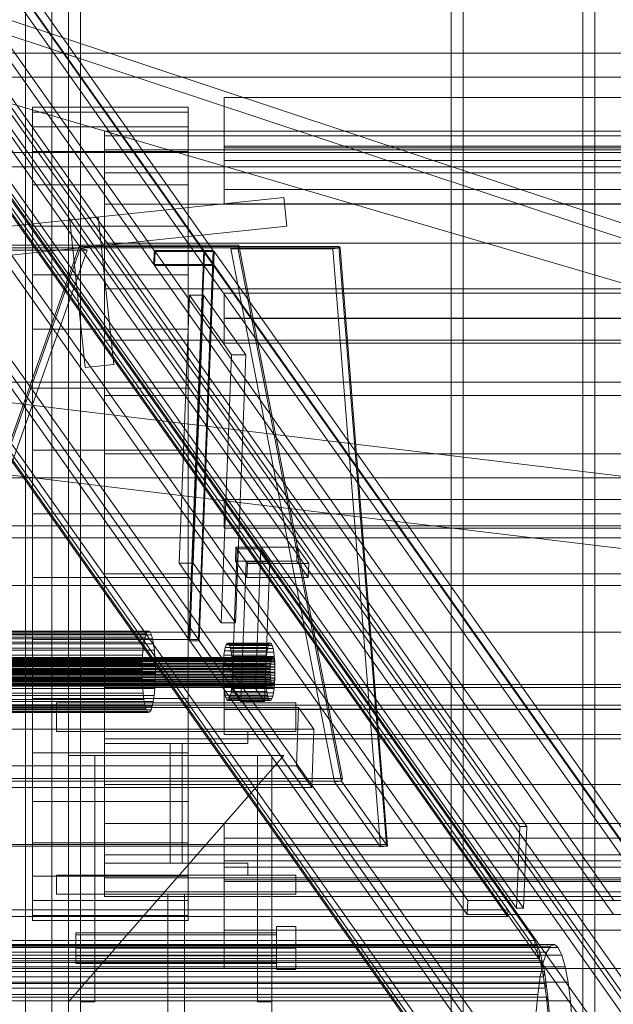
# Model space of a CAD drawing. Header units: millimetres. Extents: x -2233 to 61924, y -68080 to 6847.
# Tile 337 of 656: x 1885 to 2133, y -35775 to -35363. Entities that reach past the tile are written whole.
import ezdxf

# ---------------------------------------------------------------- set-up
doc = ezdxf.new("R2010")
doc.units = ezdxf.units.MM
for name, color, linetype, lineweight in [('COTAS_P', 1, 'Continuous', 0), ('frontal_C04', 7, 'Continuous', 0), ('frontal_C09', 7, 'Continuous', 0), ('frontal_C09-C10', 7, 'Continuous', 0), ('frontal_C10', 7, 'Continuous', 0), ('frontal_secador', 7, 'Continuous', 0), ('frontal_tolva', 7, 'Continuous', 0)]:
    doc.layers.add(name, color=color, linetype=linetype, lineweight=lineweight)
doc.dimstyles.new('R19_100', dxfattribs={"dimtxt": 250, "dimasz": 150, "dimexe": 150, "dimexo": 80, "dimgap": 100, "dimtad": 1, "dimtih": 1, "dimtoh": 1, "dimdsep": 46, "dimcen": 0.09, "dimadec": 0, "dimazin": 0, "dimtfac": 1, "dimtdec": 4, "dimtofl": 0, "dimtmove": 0, "dimatfit": 3, "dimfxl": 1, "dimtolj": 1, "dimtzin": 0, "dimarcsym": 0})

# ---------------------------------------------------------------- blocks, each defined once
blk = doc.blocks.new('DIM_R28_48')
at = {"layer": 'COTAS_P'}
for p, q in [((-1750, -34600), (-1600, -34555)), ((2600, -34600), (2450, -34555)), ((-1750, -35500), (-1750, -34600)), ((-1750, -34600), (2600, -34600)), ((-1750, -34600), (-1600, -34645)), ((2600, -34600), (2450, -34645)), ((2600, -35500), (2600, -34600))]:
    blk.add_line(p, q, dxfattribs=at)
blk.add_text('4350 P', height=250, dxfattribs=at).set_placement((425, -34500))
blk = doc.blocks.new('DIM_R28_50')
at = {"layer": 'COTAS_P'}
for p, q in [((1705.78, -34504.95), (1551.9, -34475.9)), ((-194.22, -34704.95), (1705.78, -34504.95)), ((1705.78, -34504.95), (1561.32, -34565.4)), ((1800, -35400), (1705.78, -34504.95)), ((-194.22, -34704.95), (-49.75, -34644.49)), ((-100, -35600), (-194.22, -34704.95)), ((-194.22, -34704.95), (-40.33, -34734))]:
    blk.add_line(p, q, dxfattribs=at)
blk.add_text('1910.5 P', height=250, rotation=6.009, dxfattribs=at).set_placement((745.32, -34505.49))

msp = doc.modelspace()

# ---------------------------------------------------------------- linework, layer by layer
at = {"layer": 'frontal_C04'}
for p, q in [((2569.479, -35592.073), (1482.065, -35231.605)), ((2567.591, -35597.768), (1480.177, -35237.3)), ((2570.459, -35600.759), (1470.459, -35278.259)), ((1360, -35377.5), (2290, -35377.5)), ((2270, -35377.5), (1580, -35377.5)), ((2290, -35387.5), (1360, -35387.5)), ((1540, -35419), (2600, -35419)), ((1540, -35425), (2600, -35425)), ((1850, -35515), (2600, -35515)), ((1851.787, -35520.107), (2601.787, -35610.107)), ((1848.213, -35549.893), (2598.213, -35639.893)), ((1850, -35555), (2600, -35555)), ((-1750, -35575), (2600, -35575)), ((-1750, -35580), (2600, -35580)), ((1850, -35600), (2600, -35600)), ((1850, -35650), (2600, -35650)), ((1900, -35649), (2000, -35649)), ((1900, -35649), (1900, -35661)), ((2000, -35661), (2000, -35649)), ((1900, -35661), (2000, -35661)), ((1920, -35666), (1920, -35661)), ((1920, -35661), (1980, -35661)), ((1980, -35661), (1980, -35666)), ((1980, -35666), (1920, -35666)), ((1947.5, -35716), (1947.5, -35666)), ((1947.5, -35666), (1952.5, -35666)), ((1952.5, -35666), (1952.5, -35716)), ((1905, -35774), (1995, -35671)), ((1995, -35671), (1905, -35671)), ((1905, -35671), (1905, -35774)), ((1910, -35774), (1910, -35671)), ((1910, -35671), (1916, -35671)), ((1916, -35774), (1916, -35671)), ((1984, -35774), (1984, -35671)), ((1984, -35671), (1990, -35671)), ((1990, -35774), (1990, -35671)), ((1920, -35721), (1920, -35716)), ((1920, -35716), (1980, -35716)), ((1952.5, -35716), (1947.5, -35716)), ((1980, -35716), (1980, -35721)), ((1900, -35721), (2000, -35721)), ((1900, -35721), (1900, -35729)), ((1980, -35721), (1920, -35721)), ((2000, -35729), (2000, -35721)), ((1900, -35729), (2000, -35729)), ((1910, -35729), (1990, -35729)), ((1910, -35729), (1910, -35975)), ((1946.5, -35729), (1953.5, -35729)), ((1946.5, -35729), (1946.5, -35975)), ((1953.5, -35975), (1953.5, -35729)), ((1990, -35975), (1990, -35729)), ((1908, -35745.957), (1908, -35745.1)), ((1908, -35745.1), (1992, -35745.1)), ((1992, -35751.5), (1992, -35742.493)), ((1992, -35742.493), (2000, -35742.493)), ((1992, -35745.957), (1992, -35745.1)), ((2000, -35751.5), (2000, -35742.493)), ((1908, -35748.3), (1908, -35745.957)), ((1908, -35745.957), (1992, -35745.957)), ((1908, -35751.5), (1908, -35748.3)), ((1908, -35748.3), (1992, -35748.3)), ((1992, -35748.3), (1992, -35745.957)), ((1992, -35751.5), (1992, -35748.3)), ((1908, -35754.7), (1908, -35751.5)), ((1992, -35751.5), (1908, -35751.5)), ((1992, -35751.5), (1992, -35754.7)), ((1992, -35760.507), (1992, -35751.5)), ((2000, -35751.5), (1992, -35751.5)), ((2000, -35751.5), (2000, -35760.507)), ((1908, -35754.7), (1908, -35757.043)), ((1908, -35754.7), (1992, -35754.7)), ((1908, -35757.043), (1908, -35757.9)), ((1908, -35757.043), (1992, -35757.043)), ((1908, -35757.9), (1992, -35757.9)), ((1992, -35754.7), (1992, -35757.043)), ((1992, -35757.043), (1992, -35757.9)), ((1992, -35760.507), (2000, -35760.507)), ((1916, -35774), (1910, -35774)), ((1990, -35774), (1984, -35774))]:
    msp.add_line(p, q, dxfattribs=at)
at = {"layer": 'frontal_C09'}
for p, q in [((1617.116, -35477.571), (1995.028, -35437.791)), ((1996.284, -35449.725), (1995.028, -35437.791)), ((1905.522, -35447.213), (1917.456, -35445.957)), ((1905.522, -35447.213), (1912.013, -35508.872)), ((1923.947, -35507.616), (1917.456, -35445.957)), ((1618.372, -35489.505), (1996.284, -35449.725)), ((1912.013, -35508.872), (1923.947, -35507.616))]:
    msp.add_line(p, q, dxfattribs=at)
at = {"layer": 'frontal_C09-C10'}
for p, q in [((1976.211, -35457.728), (1867.707, -35457.728)), ((1976.211, -35457.728), (1975.753, -35458.841)), ((2019.598, -35680.609), (1976.211, -35457.728)), ((1820.867, -35708.255), (1909.511, -35458.206)), ((1821.349, -35708.889), (1909.993, -35458.841)), ((1912.775, -35459.864), (1824.131, -35709.912)), ((1867.249, -35458.841), (1975.753, -35458.841)), ((1909.993, -35458.841), (1867.249, -35458.841)), ((1870.031, -35459.864), (1912.775, -35459.864)), ((1909.511, -35458.206), (2018.014, -35458.206)), ((1909.511, -35458.206), (1909.993, -35458.841)), ((1909.993, -35458.841), (1912.775, -35459.864)), ((2018.497, -35458.841), (1909.993, -35458.841)), ((1975.753, -35458.841), (1972.814, -35459.188)), ((2015.557, -35459.188), (1972.814, -35459.188)), ((1972.814, -35459.188), (2016.2, -35682.069)), ((2019.14, -35681.722), (1975.753, -35458.841)), ((1975.753, -35458.841), (2018.497, -35458.841)), ((2015.557, -35459.188), (2018.497, -35458.841)), ((2035.416, -35709.236), (2015.557, -35459.188)), ((2018.014, -35458.206), (2037.873, -35708.255)), ((2018.497, -35458.841), (2018.014, -35458.206)), ((2018.497, -35458.841), (2038.355, -35708.889)), ((2019.14, -35681.722), (1802.133, -35681.722)), ((1802.591, -35680.609), (2019.598, -35680.609)), ((2019.14, -35681.722), (2016.2, -35682.069)), ((2016.2, -35682.069), (2035.416, -35709.236)), ((2019.14, -35681.722), (2019.598, -35680.609)), ((2038.355, -35708.889), (2019.14, -35681.722)), ((2037.873, -35708.255), (1820.867, -35708.255)), ((2038.355, -35708.889), (2037.873, -35708.255)), ((1821.349, -35708.889), (2038.355, -35708.889)), ((2038.355, -35708.889), (2035.416, -35709.236))]:
    msp.add_line(p, q, dxfattribs=at)
at = {"layer": 'frontal_C10'}
for p, q in [((662.815, -33677.868), (2093.599, -35700.701)), ((2096.558, -35700.701), (665.774, -33677.868)), ((2099.932, -35748.376), (649.932, -33698.376)), ((649.82, -33701.298), (2099.82, -35751.298)), ((2092.297, -35734.793), (661.512, -33711.96)), ((664.471, -33711.96), (2095.256, -35734.793)), ((660.918, -33720.068), (2088.499, -35738.373)), ((2088.611, -35735.451), (661.029, -33717.146)), ((653.885, -33726.859), (2071.859, -35731.581)), ((2153.729, -35731.581), (735.755, -33726.859)), ((2071.635, -35737.425), (653.661, -33732.704)), ((735.532, -33732.704), (2153.506, -35737.425)), ((685.549, -33747.789), (2157.967, -35829.484)), ((2182.627, -35829.484), (710.208, -33747.789)), ((2157.744, -35835.328), (685.325, -33753.633)), ((709.985, -33753.633), (2182.403, -35835.328)), ((705.928, -33756.555), (2178.346, -35838.25)), ((2182.292, -35838.25), (709.873, -33756.555)), ((2096.098, -35848.702), (646.098, -33798.702)), ((645.987, -33801.624), (2095.987, -35851.624)), ((681.827, -33845.193), (2154.245, -35926.888)), ((2178.905, -35926.888), (706.487, -33845.193)), ((2154.022, -35932.732), (681.603, -33851.037)), ((2174.736, -35932.732), (702.318, -33851.037)), ((706.263, -33851.037), (2178.682, -35932.732)), ((1749.022, -35188.694), (1940.858, -35459.911)), ((1769.736, -35188.694), (1961.573, -35459.911)), ((1965.518, -35459.911), (1773.682, -35188.694)), ((1940.635, -35465.756), (1748.799, -35194.538)), ((1773.458, -35194.538), (1965.295, -35465.756)), ((1955.357, -35622.575), (1763.521, -35351.358)), ((1767.466, -35351.358), (1959.303, -35622.575)), ((1940.635, -35465.756), (1940.858, -35459.911)), ((1940.858, -35459.911), (1965.518, -35459.911)), ((1940.955, -35466.208), (1941.179, -35460.364)), ((1965.838, -35460.364), (1941.179, -35460.364)), ((1941.179, -35460.364), (2133.015, -35731.581)), ((1955.357, -35622.575), (1961.573, -35459.911)), ((1955.677, -35623.028), (1961.893, -35460.364)), ((1965.518, -35459.911), (1959.303, -35622.575)), ((1959.623, -35623.028), (1965.838, -35460.364)), ((1961.573, -35459.911), (1965.518, -35459.911)), ((1965.838, -35460.364), (1961.893, -35460.364)), ((1961.893, -35460.364), (2153.729, -35731.581)), ((1965.518, -35459.911), (1965.295, -35465.756)), ((1965.615, -35466.208), (1965.838, -35460.364)), ((2157.675, -35731.581), (1965.838, -35460.364)), ((1965.295, -35465.756), (1940.635, -35465.756)), ((2132.792, -35737.425), (1940.955, -35466.208)), ((1940.955, -35466.208), (1965.615, -35466.208)), ((1965.615, -35466.208), (2157.452, -35737.425)), ((1951.24, -35590.643), (1955.52, -35478.629)), ((1961.438, -35478.629), (1955.52, -35478.629)), ((1955.52, -35478.629), (1973.134, -35503.532)), ((1957.158, -35590.643), (1961.438, -35478.629)), ((1979.053, -35503.532), (1961.438, -35478.629)), ((1968.854, -35615.546), (1973.134, -35503.532)), ((1973.134, -35503.532), (1979.053, -35503.532)), ((1979.053, -35503.532), (1974.773, -35615.546)), ((1973.232, -35643.039), (1975.465, -35584.597)), ((1974.762, -35589.762), (1974.985, -35583.918)), ((2000.631, -35583.918), (1974.985, -35583.918)), ((1974.985, -35583.918), (1979.789, -35590.71)), ((1985.329, -35584.597), (1975.465, -35584.597)), ((1975.465, -35584.597), (1979.308, -35590.03)), ((1983.096, -35643.039), (1985.329, -35584.597)), ((1989.172, -35590.03), (1985.329, -35584.597)), ((2000.408, -35589.762), (2000.631, -35583.918)), ((2005.435, -35590.71), (2000.631, -35583.918)), ((1968.854, -35615.546), (1951.24, -35590.643)), ((1951.24, -35590.643), (1957.158, -35590.643)), ((1957.158, -35590.643), (1974.773, -35615.546)), ((1979.565, -35596.554), (1974.762, -35589.762)), ((1974.762, -35589.762), (2000.408, -35589.762)), ((1977.075, -35648.473), (1979.308, -35590.03)), ((1979.308, -35590.03), (1989.172, -35590.03)), ((1979.565, -35596.554), (1979.789, -35590.71)), ((1979.789, -35590.71), (2005.435, -35590.71)), ((1989.172, -35590.03), (1986.939, -35648.473)), ((2000.408, -35589.762), (2005.212, -35596.554)), ((2005.435, -35590.71), (2005.212, -35596.554)), ((2005.212, -35596.554), (1979.565, -35596.554)), ((1974.773, -35615.546), (1968.854, -35615.546)), ((1937.059, -35621.585), (1626.344, -35621.585)), ((1937.55, -35620.109), (1626.836, -35620.109)), ((1938.079, -35619.245), (1627.365, -35619.245)), ((1938.626, -35619.024), (1627.911, -35619.024)), ((1939.169, -35619.457), (1628.455, -35619.457)), ((1939.688, -35620.526), (1628.974, -35620.526)), ((1940.162, -35622.19), (1629.448, -35622.19)), ((1937.059, -35621.585), (1936.624, -35623.616)), ((1937.55, -35620.109), (1937.059, -35621.585)), ((1938.079, -35619.245), (1937.55, -35620.109)), ((1938.626, -35619.024), (1938.079, -35619.245)), ((1939.169, -35619.457), (1938.626, -35619.024)), ((1939.688, -35620.526), (1939.169, -35619.457)), ((1940.162, -35622.19), (1939.688, -35620.526)), ((1940.575, -35624.386), (1940.162, -35622.19)), ((1936.263, -35626.123), (1625.549, -35626.123)), ((1936.624, -35623.616), (1625.91, -35623.616)), ((1940.575, -35624.386), (1629.86, -35624.386)), ((1936.263, -35626.123), (1935.99, -35629.01)), ((1936.624, -35623.616), (1936.263, -35626.123)), ((1940.908, -35627.028), (1940.575, -35624.386)), ((1959.303, -35622.575), (1955.357, -35622.575)), ((2147.514, -35894.245), (1955.677, -35623.028)), ((1955.677, -35623.028), (1959.623, -35623.028)), ((1959.623, -35623.028), (2151.459, -35894.245)), ((1970.231, -35627.263), (1970.537, -35625.83)), ((1970.537, -35625.83), (1970.884, -35624.788)), ((1988.292, -35625.83), (1970.537, -35625.83)), ((1970.884, -35624.788), (1971.258, -35624.177)), ((1988.639, -35624.788), (1970.884, -35624.788)), ((1971.258, -35624.177), (1971.643, -35624.022)), ((1989.013, -35624.177), (1971.258, -35624.177)), ((1971.643, -35624.022), (1972.027, -35624.327)), ((1989.399, -35624.022), (1971.643, -35624.022)), ((1972.027, -35624.327), (1972.393, -35625.082)), ((1989.782, -35624.327), (1972.027, -35624.327)), ((1972.393, -35625.082), (1972.728, -35626.256)), ((1990.148, -35625.082), (1972.393, -35625.082)), ((1972.728, -35626.256), (1973.019, -35627.806)), ((1990.483, -35626.256), (1972.728, -35626.256)), ((1988.292, -35625.83), (1987.986, -35627.263)), ((1988.639, -35624.788), (1988.292, -35625.83)), ((1989.013, -35624.177), (1988.639, -35624.788)), ((1989.399, -35624.022), (1989.013, -35624.177)), ((1989.782, -35624.327), (1989.399, -35624.022)), ((1990.148, -35625.082), (1989.782, -35624.327)), ((1990.483, -35626.256), (1990.148, -35625.082)), ((1990.774, -35627.806), (1990.483, -35626.256)), ((1989.974, -35630.402), (1575.688, -35630.402)), ((1990.16, -35630.096), (1575.875, -35630.096)), ((1990.353, -35630.019), (1576.068, -35630.019)), ((1990.545, -35630.171), (1576.26, -35630.171)), ((1990.728, -35630.549), (1576.443, -35630.549)), ((1935.99, -35629.01), (1625.276, -35629.01)), ((1940.908, -35627.028), (1630.194, -35627.028)), ((1941.151, -35630.016), (1630.437, -35630.016)), ((1935.99, -35629.01), (1935.814, -35632.167)), ((1941.151, -35630.016), (1940.908, -35627.028)), ((1941.293, -35633.235), (1941.151, -35630.016)), ((1969.783, -35631.071), (1969.976, -35629.033)), ((1969.976, -35629.033), (1970.231, -35627.263)), ((1987.731, -35629.033), (1969.976, -35629.033)), ((1987.986, -35627.263), (1970.231, -35627.263)), ((1973.019, -35627.806), (1973.255, -35629.672)), ((1990.774, -35627.806), (1973.019, -35627.806)), ((1973.255, -35629.672), (1973.426, -35631.781)), ((1991.01, -35629.672), (1973.255, -35629.672)), ((1987.731, -35629.033), (1987.538, -35631.071)), ((1987.986, -35627.263), (1987.731, -35629.033)), ((1989.974, -35630.402), (1989.8, -35630.923)), ((1990.16, -35630.096), (1989.974, -35630.402)), ((1990.353, -35630.019), (1990.16, -35630.096)), ((1990.545, -35630.171), (1990.353, -35630.019)), ((1990.728, -35630.549), (1990.545, -35630.171)), ((1990.896, -35631.136), (1990.728, -35630.549)), ((1991.01, -35629.672), (1990.774, -35627.806)), ((1991.181, -35631.781), (1991.01, -35629.672)), ((1575.076, -35634.657), (1989.361, -35634.657)), ((1989.423, -35633.543), (1575.138, -35633.543)), ((1989.52, -35632.524), (1575.234, -35632.524)), ((1989.647, -35631.639), (1575.362, -35631.639)), ((1989.8, -35630.923), (1575.515, -35630.923)), ((1990.896, -35631.136), (1576.61, -35631.136)), ((1991.041, -35631.911), (1576.756, -35631.911)), ((1991.159, -35632.844), (1576.874, -35632.844)), ((1991.245, -35633.898), (1576.959, -35633.898)), ((1625.1, -35632.167), (1935.814, -35632.167)), ((1941.293, -35633.235), (1630.579, -35633.235)), ((1935.814, -35632.167), (1935.743, -35635.471)), ((1941.329, -35636.56), (1941.293, -35633.235)), ((1969.608, -35635.631), (1969.659, -35633.299)), ((1969.659, -35633.299), (1969.783, -35631.071)), ((1969.659, -35633.299), (1987.414, -35633.299)), ((1987.538, -35631.071), (1969.783, -35631.071)), ((1973.426, -35631.781), (1973.526, -35634.052)), ((1991.181, -35631.781), (1973.426, -35631.781)), ((1973.526, -35634.052), (1973.552, -35636.4)), ((1991.282, -35634.052), (1973.526, -35634.052)), ((1987.414, -35633.299), (1987.364, -35635.631)), ((1987.538, -35631.071), (1987.414, -35633.299)), ((1989.361, -35634.657), (1989.336, -35635.823)), ((1989.423, -35633.543), (1989.361, -35634.657)), ((1989.52, -35632.524), (1989.423, -35633.543)), ((1989.647, -35631.639), (1989.52, -35632.524)), ((1989.8, -35630.923), (1989.647, -35631.639)), ((1991.041, -35631.911), (1990.896, -35631.136)), ((1991.159, -35632.844), (1991.041, -35631.911)), ((1991.245, -35633.898), (1991.159, -35632.844)), ((1991.282, -35634.052), (1991.181, -35631.781)), ((1991.295, -35635.034), (1991.245, -35633.898)), ((1991.307, -35636.4), (1991.282, -35634.052)), ((1989.336, -35635.823), (1575.05, -35635.823)), ((1989.349, -35636.997), (1575.063, -35636.997)), ((1989.399, -35638.133), (1575.113, -35638.133)), ((1991.221, -35638.488), (1576.935, -35638.488)), ((1991.283, -35637.374), (1576.997, -35637.374)), ((1991.295, -35635.034), (1577.009, -35635.034)), ((1991.308, -35636.208), (1577.022, -35636.208)), ((1935.743, -35635.471), (1625.029, -35635.471)), ((1935.779, -35638.797), (1625.065, -35638.797)), ((1941.329, -35636.56), (1630.615, -35636.56)), ((1935.743, -35635.471), (1935.779, -35638.797)), ((1935.779, -35638.797), (1935.921, -35642.015)), ((1941.258, -35639.864), (1941.329, -35636.56)), ((1969.634, -35637.979), (1969.608, -35635.631)), ((1987.364, -35635.631), (1969.608, -35635.631)), ((1969.734, -35640.25), (1969.634, -35637.979)), ((1987.389, -35637.979), (1969.634, -35637.979)), ((1973.502, -35638.732), (1973.378, -35640.96)), ((1973.552, -35636.4), (1973.502, -35638.732)), ((1991.257, -35638.732), (1973.502, -35638.732)), ((1991.307, -35636.4), (1973.552, -35636.4)), ((1987.364, -35635.631), (1987.389, -35637.979)), ((1987.389, -35637.979), (1987.49, -35640.25)), ((1989.336, -35635.823), (1989.349, -35636.997)), ((1989.349, -35636.997), (1989.399, -35638.133)), ((1989.399, -35638.133), (1989.484, -35639.188)), ((1991.124, -35639.507), (1991.221, -35638.488)), ((1991.133, -35640.96), (1991.257, -35638.732)), ((1991.221, -35638.488), (1991.283, -35637.374)), ((1991.257, -35638.732), (1991.307, -35636.4)), ((1991.283, -35637.374), (1991.308, -35636.208)), ((1991.308, -35636.208), (1991.295, -35635.034)), ((1989.484, -35639.188), (1575.199, -35639.188)), ((1989.602, -35640.12), (1575.317, -35640.12)), ((1989.748, -35640.895), (1575.462, -35640.895)), ((1989.915, -35641.482), (1575.63, -35641.482)), ((1990.098, -35641.86), (1575.813, -35641.86)), ((1990.29, -35642.012), (1576.005, -35642.012)), ((1990.483, -35641.935), (1576.198, -35641.935)), ((1990.67, -35641.63), (1576.384, -35641.63)), ((1990.843, -35641.109), (1576.558, -35641.109)), ((1990.997, -35640.392), (1576.711, -35640.392)), ((1991.124, -35639.507), (1576.838, -35639.507)), ((1935.921, -35642.015), (1625.207, -35642.015)), ((1941.258, -35639.864), (1630.544, -35639.864)), ((1935.921, -35642.015), (1936.164, -35645.003)), ((1941.083, -35643.021), (1941.258, -35639.864)), ((1969.906, -35642.36), (1969.734, -35640.25)), ((1987.49, -35640.25), (1969.734, -35640.25)), ((1970.141, -35644.225), (1969.906, -35642.36)), ((1987.661, -35642.36), (1969.906, -35642.36)), ((1973.378, -35640.96), (1973.185, -35642.998)), ((1991.133, -35640.96), (1973.378, -35640.96)), ((1987.49, -35640.25), (1987.661, -35642.36)), ((1987.661, -35642.36), (1987.896, -35644.225)), ((1989.484, -35639.188), (1989.602, -35640.12)), ((1989.602, -35640.12), (1989.748, -35640.895)), ((1989.748, -35640.895), (1989.915, -35641.482)), ((1989.915, -35641.482), (1990.098, -35641.86)), ((1990.098, -35641.86), (1990.29, -35642.012)), ((1990.29, -35642.012), (1990.483, -35641.935)), ((1990.483, -35641.935), (1990.67, -35641.63)), ((1990.67, -35641.63), (1990.843, -35641.109)), ((1990.843, -35641.109), (1990.997, -35640.392)), ((1990.94, -35642.998), (1991.133, -35640.96)), ((1990.997, -35640.392), (1991.124, -35639.507)), ((1936.164, -35645.003), (1625.45, -35645.003)), ((1940.809, -35645.908), (1630.095, -35645.908)), ((1941.083, -35643.021), (1630.368, -35643.021)), ((1936.164, -35645.003), (1936.498, -35647.645)), ((1940.448, -35648.415), (1940.809, -35645.908)), ((1940.809, -35645.908), (1941.083, -35643.021)), ((1970.432, -35645.775), (1970.141, -35644.225)), ((1987.896, -35644.225), (1970.141, -35644.225)), ((1970.767, -35646.949), (1970.432, -35645.775)), ((1988.187, -35645.775), (1970.432, -35645.775)), ((1971.134, -35647.704), (1970.767, -35646.949)), ((1988.522, -35646.949), (1970.767, -35646.949)), ((1972.623, -35646.202), (1972.276, -35647.243)), ((1972.93, -35644.768), (1972.623, -35646.202)), ((1990.378, -35646.202), (1972.623, -35646.202)), ((1973.185, -35642.998), (1972.93, -35644.768)), ((1990.685, -35644.768), (1972.93, -35644.768)), ((1990.94, -35642.998), (1973.185, -35642.998)), ((1977.075, -35648.473), (1973.232, -35643.039)), ((1973.232, -35643.039), (1983.096, -35643.039)), ((1983.096, -35643.039), (1986.939, -35648.473)), ((1987.896, -35644.225), (1988.187, -35645.775)), ((1988.187, -35645.775), (1988.522, -35646.949)), ((1988.522, -35646.949), (1988.889, -35647.704)), ((1990.032, -35647.243), (1990.378, -35646.202)), ((1990.378, -35646.202), (1990.685, -35644.768)), ((1990.685, -35644.768), (1990.94, -35642.998)), ((2001.171, -35650.968), (1557.293, -35650.968)), ((1936.498, -35647.645), (1625.784, -35647.645)), ((1936.91, -35649.841), (1626.196, -35649.841)), ((1940.014, -35650.446), (1629.299, -35650.446)), ((1940.448, -35648.415), (1629.734, -35648.415)), ((1936.498, -35647.645), (1936.91, -35649.841)), ((1936.91, -35649.841), (1937.384, -35651.505)), ((1939.522, -35651.922), (1940.014, -35650.446)), ((1940.014, -35650.446), (1940.448, -35648.415)), ((1971.517, -35648.009), (1971.134, -35647.704)), ((1988.889, -35647.704), (1971.134, -35647.704)), ((1971.903, -35647.854), (1971.517, -35648.009)), ((1989.272, -35648.009), (1971.517, -35648.009)), ((1972.276, -35647.243), (1971.903, -35647.854)), ((1989.658, -35647.854), (1971.903, -35647.854)), ((1990.032, -35647.243), (1972.276, -35647.243)), ((1986.939, -35648.473), (1977.075, -35648.473)), ((1988.889, -35647.704), (1989.272, -35648.009)), ((1989.272, -35648.009), (1989.658, -35647.854)), ((1989.658, -35647.854), (1990.032, -35647.243)), ((2000.24, -35675.319), (2001.171, -35650.968)), ((2007.576, -35660.024), (2001.171, -35650.968)), ((1937.384, -35651.505), (1626.67, -35651.505)), ((1937.903, -35652.574), (1627.189, -35652.574)), ((1938.447, -35653.007), (1627.733, -35653.007)), ((1938.993, -35652.787), (1628.279, -35652.787)), ((1939.522, -35651.922), (1628.808, -35651.922)), ((1937.384, -35651.505), (1937.903, -35652.574)), ((1937.903, -35652.574), (1938.447, -35653.007)), ((1938.447, -35653.007), (1938.993, -35652.787)), ((1938.993, -35652.787), (1939.522, -35651.922)), ((1563.699, -35660.024), (2007.576, -35660.024)), ((2007.576, -35660.024), (2006.645, -35684.375)), ((1556.363, -35675.319), (2000.24, -35675.319)), ((2000.24, -35675.319), (2006.645, -35684.375)), ((2006.645, -35684.375), (1562.768, -35684.375)), ((2092.297, -35734.793), (2093.599, -35700.701)), ((2093.599, -35700.701), (2096.558, -35700.701)), ((2096.558, -35700.701), (2095.256, -35734.793)), ((2071.635, -35737.425), (2071.859, -35731.581)), ((2071.859, -35731.581), (2153.729, -35731.581)), ((1792.693, -35735.451), (2088.611, -35735.451)), ((2153.506, -35737.425), (2071.635, -35737.425)), ((2088.611, -35735.451), (2088.499, -35738.373)), ((2095.256, -35734.793), (2092.297, -35734.793)), ((2088.499, -35738.373), (1792.581, -35738.373)), ((1804.013, -35748.376), (2099.932, -35748.376)), ((2099.932, -35748.376), (2099.82, -35751.298)), ((2101.023, -35750.384), (2099.932, -35748.376)), ((2104.922, -35753.217), (1789.276, -35753.217)), ((2106.478, -35750.674), (1790.832, -35750.674)), ((2108.086, -35750.026), (1792.44, -35750.026)), ((2109.684, -35751.298), (1794.038, -35751.298)), ((2099.82, -35751.298), (1803.902, -35751.298)), ((1804.931, -35753.192), (2100.849, -35753.192)), ((2101.023, -35750.384), (1805.104, -35750.384)), ((2102.061, -35753.241), (1806.143, -35753.241)), ((2099.82, -35751.298), (2100.849, -35753.192)), ((2100.849, -35753.192), (2101.023, -35750.384)), ((2100.849, -35753.192), (2101.829, -35755.887)), ((2102.061, -35753.241), (2101.023, -35750.384)), ((2101.829, -35755.887), (2102.061, -35753.241)), ((2103.029, -35756.897), (2102.061, -35753.241)), ((2104.922, -35753.217), (2103.477, -35757.558)), ((2106.478, -35750.674), (2104.922, -35753.217)), ((2108.086, -35750.026), (2106.478, -35750.674)), ((2109.684, -35751.298), (2108.086, -35750.026)), ((2111.21, -35754.442), (2109.684, -35751.298)), ((2103.477, -35757.558), (1787.831, -35757.558)), ((2111.21, -35754.442), (1795.564, -35754.442)), ((1805.911, -35755.887), (2101.829, -35755.887)), ((2103.029, -35756.897), (1807.111, -35756.897)), ((2101.829, -35755.887), (2102.742, -35759.337)), ((2103.477, -35757.558), (2102.2, -35763.531)), ((2102.742, -35759.337), (2103.029, -35756.897)), ((2103.911, -35761.292), (2103.029, -35756.897)), ((2112.606, -35759.337), (2111.21, -35754.442)), ((2112.606, -35759.337), (1796.96, -35759.337)), ((1806.824, -35759.337), (2102.742, -35759.337)), ((2103.911, -35761.292), (1807.993, -35761.292)), ((2102.742, -35759.337), (2103.574, -35763.483)), ((2103.574, -35763.483), (2103.911, -35761.292)), ((2104.691, -35766.348), (2103.911, -35761.292)), ((2113.819, -35765.795), (2112.606, -35759.337)), ((2102.2, -35763.531), (1786.554, -35763.531)), ((2113.819, -35765.795), (1798.172, -35765.795)), ((1807.656, -35763.483), (2103.574, -35763.483)), ((2104.691, -35766.348), (1808.772, -35766.348)), ((2102.2, -35763.531), (2101.138, -35770.905)), ((2103.574, -35763.483), (2104.31, -35768.253)), ((2104.31, -35768.253), (2104.691, -35766.348)), ((2105.355, -35771.981), (2104.691, -35766.348)), ((2114.8, -35773.567), (2113.819, -35765.795)), ((1808.391, -35768.253), (2104.31, -35768.253)), ((2104.31, -35768.253), (2104.936, -35773.567)), ((2101.138, -35770.905), (1785.492, -35770.905)), ((2114.8, -35773.567), (1799.154, -35773.567)), ((1809.018, -35773.567), (2104.936, -35773.567)), ((2105.355, -35771.981), (1809.437, -35771.981)), ((2101.138, -35770.905), (2100.333, -35779.397)), ((2104.936, -35773.567), (2105.355, -35771.981)), ((2104.936, -35773.567), (2105.444, -35779.333)), ((2105.893, -35778.093), (2105.355, -35771.981)), ((2115.514, -35782.355), (2114.8, -35773.567))]:
    msp.add_line(p, q, dxfattribs=at)
at = {"layer": 'frontal_secador'}
for p, q in [((2065, -35980), (2065, -33443.5)), ((2070, -35980), (2070, -33443.5)), ((2120, -35980), (2120, -33443.5)), ((2125, -35980), (2125, -33443.5)), ((1905, -35785), (1905, -35305)), ((1910, -35785), (1910, -35305)), ((2070, -35425), (2070, -35350)), ((2295, -35396), (1970, -35396)), ((1970, -35396), (1970, -35417)), ((1890, -35402.093), (1890, -35400)), ((1955, -35400), (1890, -35400)), ((1955, -35402.093), (1955, -35400)), ((1890, -35408.32), (1890, -35402.093)), ((1955, -35402.093), (1890, -35402.093)), ((1955, -35408.32), (1955, -35402.093)), ((1890, -35418.529), (1890, -35408.32)), ((1955, -35408.32), (1890, -35408.32)), ((1955, -35418.529), (1955, -35408.32)), ((1920, -35411.97), (1920, -35410)), ((2370, -35410), (1920, -35410)), ((1920, -35417.831), (1920, -35411.97)), ((2370, -35411.97), (1920, -35411.97)), ((1970, -35434.498), (1970, -35416.312)), ((1970, -35416.312), (2295, -35416.312)), ((1970, -35422.312), (1970, -35416.312)), ((1890, -35432.467), (1890, -35418.529)), ((1955, -35418.529), (1890, -35418.529)), ((1920, -35427.439), (1920, -35417.831)), ((2370, -35417.831), (1920, -35417.831)), ((1955, -35432.467), (1955, -35418.529)), ((1970, -35417), (2295, -35417)), ((2295, -35422.312), (1970, -35422.312)), ((1970, -35422.312), (1970, -35440.498)), ((1920, -35440.557), (1920, -35427.439)), ((2370, -35427.439), (1920, -35427.439)), ((2070, -35425), (2205, -35425)), ((1890, -35449.792), (1890, -35432.467)), ((1955, -35432.467), (1890, -35432.467)), ((1955, -35449.792), (1955, -35432.467)), ((2295, -35434.498), (1970, -35434.498)), ((1970, -35434.498), (1970, -35440.498)), ((1920, -35456.863), (1920, -35440.557)), ((2370, -35440.557), (1920, -35440.557)), ((1970, -35440.498), (2295, -35440.498)), ((1890, -35470.077), (1890, -35449.792)), ((1955, -35449.792), (1890, -35449.792)), ((1955, -35470.077), (1955, -35449.792)), ((1920, -35475.954), (1920, -35456.863)), ((2370, -35456.863), (1920, -35456.863)), ((1890, -35492.822), (1890, -35470.077)), ((1955, -35470.077), (1890, -35470.077)), ((1955, -35492.822), (1955, -35470.077)), ((1920, -35497.362), (1920, -35475.954)), ((2370, -35475.954), (1920, -35475.954)), ((1970, -35488.304), (1970, -35477.804)), ((1970, -35477.804), (2295, -35477.804)), ((1970, -35488.196), (1970, -35477.804)), ((2295, -35488.196), (1970, -35488.196)), ((1970, -35488.196), (1970, -35498.696)), ((2295, -35488.304), (1970, -35488.304)), ((1970, -35488.304), (1970, -35498.696)), ((1890, -35517.467), (1890, -35492.822)), ((1955, -35492.822), (1890, -35492.822)), ((1955, -35517.467), (1955, -35492.822)), ((1920, -35520.557), (1920, -35497.362)), ((2370, -35497.362), (1920, -35497.362)), ((1970, -35498.696), (2295, -35498.696)), ((1890, -35543.406), (1890, -35517.467)), ((1955, -35517.467), (1890, -35517.467)), ((1955, -35543.406), (1955, -35517.467)), ((1920, -35544.97), (1920, -35520.557)), ((2370, -35520.557), (1920, -35520.557)), ((1890, -35570), (1890, -35543.406)), ((1955, -35543.406), (1890, -35543.406)), ((1955, -35570), (1955, -35543.406)), ((1920, -35570), (1920, -35544.97)), ((2370, -35544.97), (1920, -35544.97)), ((1970, -35564), (2295, -35564)), ((1970, -35576), (1970, -35564)), ((1890, -35570), (1890, -35596.594)), ((1890, -35570), (1955, -35570)), ((1920, -35570), (1920, -35595.03)), ((1920, -35570), (2370, -35570)), ((1955, -35596.594), (1955, -35570)), ((1970, -35576), (2295, -35576)), ((1890, -35596.594), (1890, -35622.533)), ((1955, -35596.594), (1890, -35596.594)), ((1920, -35595.03), (1920, -35619.443)), ((2370, -35595.03), (1920, -35595.03)), ((1955, -35596.594), (1955, -35622.533)), ((1920, -35619.443), (1920, -35642.638)), ((2370, -35619.443), (1920, -35619.443)), ((1890, -35622.533), (1890, -35647.178)), ((1955, -35622.533), (1890, -35622.533)), ((1955, -35622.533), (1955, -35647.178)), ((1920, -35642.638), (1920, -35664.046)), ((2370, -35642.638), (1920, -35642.638)), ((1970, -35641.304), (2295, -35641.304)), ((1970, -35651.804), (1970, -35641.304)), ((1970, -35651.696), (1970, -35641.304)), ((1890, -35647.178), (1890, -35669.923)), ((1955, -35647.178), (1890, -35647.178)), ((1955, -35647.178), (1955, -35669.923)), ((1970, -35651.696), (1970, -35662.196)), ((2295, -35651.696), (1970, -35651.696)), ((2295, -35651.804), (1970, -35651.804)), ((1970, -35651.804), (1970, -35662.196)), ((1970, -35662.196), (2295, -35662.196)), ((1920, -35664.046), (1920, -35683.137)), ((2370, -35664.046), (1920, -35664.046)), ((1890, -35669.923), (1890, -35690.208)), ((1955, -35669.923), (1890, -35669.923)), ((1955, -35669.923), (1955, -35690.208)), ((1920, -35683.137), (1920, -35699.443)), ((2370, -35683.137), (1920, -35683.137)), ((1890, -35690.208), (1890, -35707.533)), ((1955, -35690.208), (1890, -35690.208)), ((1955, -35690.208), (1955, -35707.533)), ((1920, -35699.443), (1920, -35712.561)), ((2370, -35699.443), (1920, -35699.443)), ((1970, -35699.502), (2295, -35699.502)), ((1970, -35717.688), (1970, -35699.502)), ((1970, -35705.502), (1970, -35699.502)), ((1890, -35707.533), (1890, -35721.471)), ((1955, -35707.533), (1890, -35707.533)), ((1955, -35707.533), (1955, -35721.471)), ((1970, -35705.502), (1970, -35723.688)), ((2295, -35705.502), (1970, -35705.502)), ((1920, -35712.561), (1920, -35722.169)), ((2370, -35712.561), (1920, -35712.561)), ((1970, -35715), (2280, -35715)), ((1970, -35760), (1970, -35715)), ((2295, -35717.688), (1970, -35717.688)), ((1970, -35717.688), (1970, -35723.688)), ((1890, -35721.471), (1890, -35731.68)), ((1955, -35721.471), (1890, -35721.471)), ((1920, -35722.169), (1920, -35728.03)), ((2370, -35722.169), (1920, -35722.169)), ((1955, -35721.471), (1955, -35731.68)), ((1970, -35723), (2295, -35723)), ((1970, -35744), (1970, -35723)), ((1970, -35723.688), (2295, -35723.688)), ((1920, -35728.03), (1920, -35730)), ((2370, -35728.03), (1920, -35728.03)), ((1890, -35731.68), (1890, -35737.907)), ((1955, -35731.68), (1890, -35731.68)), ((2370, -35730), (1920, -35730)), ((1955, -35731.68), (1955, -35737.907)), ((1890, -35737.907), (1890, -35740)), ((1955, -35737.907), (1890, -35737.907)), ((1955, -35740), (1890, -35740)), ((1955, -35737.907), (1955, -35740)), ((2295, -35744), (1970, -35744)), ((1850, -35760), (2500, -35760)), ((1970, -35760), (2280, -35760))]:
    msp.add_line(p, q, dxfattribs=at)
at = {"layer": 'frontal_tolva'}
for p, q in [((1887, -35980), (1887, -32700)), ((1898, -35980), (1898, -32700))]:
    msp.add_line(p, q, dxfattribs=at)

# ---------------------------------------------------------------- dimensions: what is measured, and where the dimension line sits
at = {"layer": 'COTAS_P'}
for p1, p2, picture, middle in [((-100, -35600), (1800, -35400), 'DIM_R28_50', (755.784, -34604.945)), ((-1750, -35500), (2600, -35500), 'DIM_R28_48', (425, -34600))]:
    dim = msp.add_aligned_dim(p1=p1, p2=p2, distance=900, text='<> P', dimstyle='R19_100', dxfattribs=at)
    dim.commit()
    dim.dimension.update_dxf_attribs({"geometry": picture, "text_midpoint": middle})

doc.saveas('drawing.dxf')
